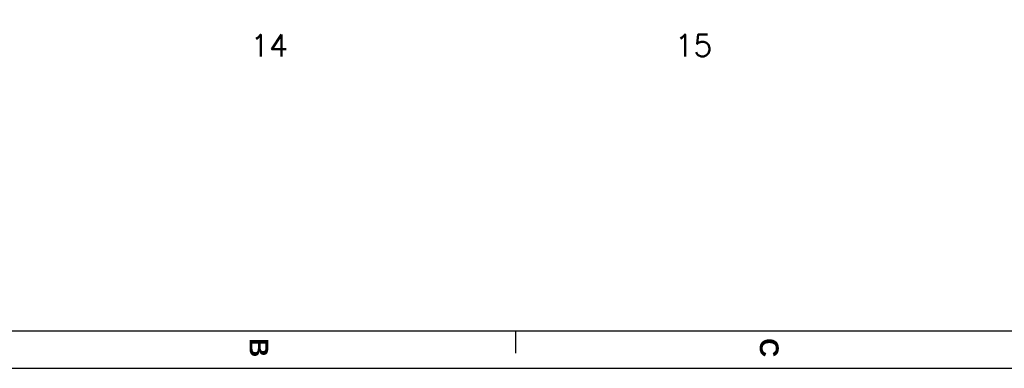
# Model space of a CAD drawing. Extents: x 2651 to 7771, y -1163 to 1075.
# Tile 453 of 490: x 5923 to 6238, y -293 to -182. Entities that reach past the tile are written whole.
import ezdxf
from ezdxf.enums import TextEntityAlignment as Align

# ---------------------------------------------------------------- set-up
doc = ezdxf.new("R2010")
doc.units = 0
doc.header["$LTSCALE"] = 10
doc.layers.get('0').update_dxf_attribs({"linetype": 'CONTINUOUS'})
doc.layers.add('BOX', color=4, linetype='CONTINUOUS')
doc.layers.add('PART', color=7, linetype='CONTINUOUS')
doc.styles.get("Standard").update_dxf_attribs({"font": 'romans.shx'})

# ---------------------------------------------------------------- blocks, each defined once
blk = doc.blocks.new('FDSFG')
at = {"color": 4}
blk.add_line((2218.35, 124.01), (2218.35, 130.01), dxfattribs=at)
at = {"layer": 'BOX', "color": 3}
for points in [[(1944.35, 1260.01), (1944.35, 120.01), (2764.35, 120.01), (2764.35, 1260.01)], [(1954.35, 1250.01), (1954.35, 130.01), (2754.35, 130.01), (2754.35, 1250.01)]]:
    blk.add_lwpolyline(points, close=True, dxfattribs=at)
at = {"color": 4, "char_height": 5, "attachment_point": 1, "rotation": 270}
for s, insert in [('{\\fArial|b1|i0|c0|p34;\\C6;B}', (2152.35, 128.01)), ('{\\fArial|b1|i0|c0|p34;\\C6;C}', (2288.35, 128.01))]:
    blk.add_mtext_dynamic_manual_height_columns(s, width=6, gutter_width=12.5, heights=[0], dxfattribs=dict(at, insert=insert))

msp = doc.modelspace()

# ---------------------------------------------------------------- linework, layer by layer
at = {"layer": 'BOX'}
for points in [[(6020.903, -67.121, 0.778, 0.778, 1), (6021.247, -64.813, 0.778, 0.778, 1), (6020.903, -67.121, 0, 0, 0), (6003.584, -183.358, 0, 0, 1), (6001.521, -197.205, 0, 0, 1), (6003.584, -183.358, 0, 0, 1)], [(6162.771, -72.246, 0.778, 0.778, 1), (6163.245, -69.962, 0.778, 0.778, 1), (6162.771, -72.246, 0, 0, 0), (6139.689, -183.358, 0, 0, 1), (6136.842, -197.065, 0, 0, 1), (6139.689, -183.358, 0, 0, 1)]]:
    msp.add_lwpolyline(points, format="xyseb", dxfattribs=at)

# ---------------------------------------------------------------- block references
at = {"layer": 'PART', "xscale": 1.2, "yscale": 1.2, "zscale": 1.2}
msp.add_blockref('FDSFG', (3419.462, -437.37), dxfattribs=at)

# ---------------------------------------------------------------- texts
at = {"layer": 'BOX', "color": 7}
for s, p in [('14', (6002.553, -190.282)), ('15', (6138.265, -190.212))]:
    msp.add_text(s, height=7, dxfattribs=at).set_placement(p, align=Align.MIDDLE)

doc.saveas('drawing.dxf')
